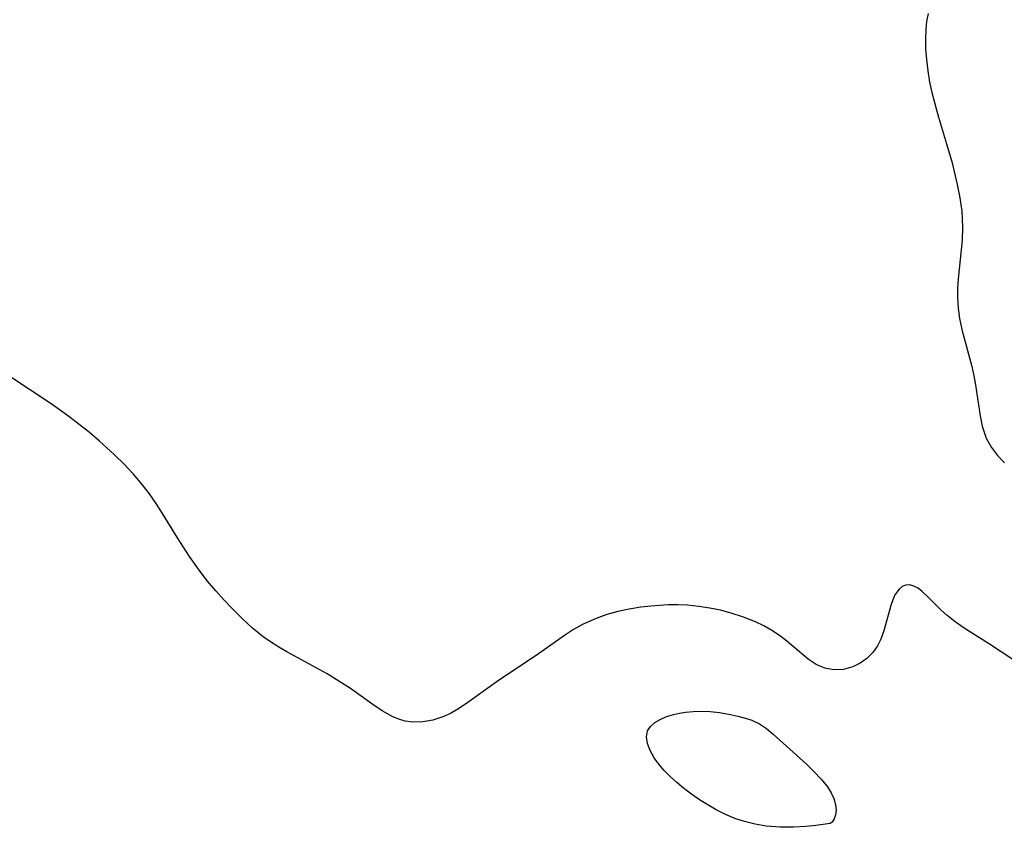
# Model space of a CAD drawing. Header units: inches. Extents: x 1073367 to 1082519, y 1569854 to 1574957.
# Tile 505 of 565: x 1080535 to 1080673, y 1573159 to 1573272. Entities that reach past the tile are written whole.
import ezdxf

# ---------------------------------------------------------------- set-up
doc = ezdxf.new("R2010")
doc.units = ezdxf.units.IN
doc.header["$MEASUREMENT"] = 0
doc.layers.add('CGG_CurvaNivelLidar_v1', color=7, linetype='Continuous', lineweight=30, true_color=0x008008)

msp = doc.modelspace()

# ---------------------------------------------------------------- linework, layer by layer
at = {"layer": 'CGG_CurvaNivelLidar_v1'}
for points in [[(1080662.1888, 1573273.2721, 72.5), (1080661.9929, 1573272.1821, 72.5), (1080661.8733, 1573271.0799, 72.5), (1080661.8212, 1573269.6832, 72.5), (1080661.8582, 1573268.2762, 72.5), (1080661.9644, 1573266.8621, 72.5), (1080662.1517, 1573265.2612, 72.5), (1080662.4162, 1573263.6614, 72.5), (1080662.7754, 1573262.0245, 72.5), (1080663.6684, 1573258.7635, 72.5), (1080664.7946, 1573255.0025, 72.5), (1080665.5509, 1573252.3481, 72.5), (1080666.2895, 1573249.3408, 72.5), (1080666.6548, 1573247.46, 72.5), (1080666.9144, 1573245.5816, 72.5), (1080667.0371, 1573243.3598, 72.5), (1080666.9646, 1573241.5506, 72.5), (1080666.4063, 1573236.1283, 72.5), (1080666.329, 1573234.7933, 72.5), (1080666.3186, 1573233.4606, 72.5), (1080666.4014, 1573232.0028, 72.5), (1080666.5875, 1573230.5592, 72.5), (1080666.9515, 1573228.807, 72.5), (1080668.2698, 1573223.9947, 72.5), (1080668.5129, 1573222.9826, 72.5), (1080668.7908, 1573221.5432, 72.5), (1080669.4661, 1573216.9207, 72.5), (1080669.7799, 1573215.4543, 72.5), (1080670.2326, 1573214.0616, 72.5), (1080670.3824, 1573213.7115, 72.5), (1080671.0561, 1573212.4705, 72.5), (1080671.8933, 1573211.3392, 72.5), (1080672.8778, 1573210.3345, 72.5)], [(1080674.2044, 1573182.6956, 72.5), (1080670.6735, 1573185.0399, 72.5), (1080667.2477, 1573187.186, 72.5), (1080665.974, 1573188.0708, 72.5), (1080664.7986, 1573188.9812, 72.5), (1080664.0058, 1573189.6836, 72.5), (1080662.1911, 1573191.5249, 72.5), (1080661.3587, 1573192.316, 72.5), (1080660.7902, 1573192.7574, 72.5), (1080660.2231, 1573193.071, 72.5), (1080659.6421, 1573193.2264, 72.5), (1080659.0772, 1573193.1953, 72.5), (1080658.5895, 1573192.9913, 72.5), (1080658.1456, 1573192.634, 72.5), (1080657.5624, 1573191.8225, 72.5), (1080657.2399, 1573191.1257, 72.5), (1080656.9672, 1573190.3431, 72.5), (1080656.0177, 1573186.8027, 72.5), (1080655.5893, 1573185.6293, 72.5), (1080655.1278, 1573184.7195, 72.5), (1080654.4435, 1573183.7617, 72.5), (1080653.6237, 1573182.9326, 72.5), (1080652.6955, 1573182.2506, 72.5), (1080651.6812, 1573181.7411, 72.5), (1080650.3722, 1573181.3908, 72.5), (1080649.0233, 1573181.3377, 72.5), (1080647.7506, 1573181.5702, 72.5), (1080646.5369, 1573182.0713, 72.5), (1080645.4165, 1573182.8148, 72.5), (1080642.4151, 1573185.3503, 72.5), (1080641.3779, 1573186.1442, 72.5), (1080640.3277, 1573186.8442, 72.5), (1080639.2175, 1573187.484, 72.5), (1080638.0548, 1573188.0582, 72.5), (1080636.3735, 1573188.7374, 72.5), (1080634.6258, 1573189.2974, 72.5), (1080633.1409, 1573189.6795, 72.5), (1080631.6317, 1573189.9893, 72.5), (1080630.0842, 1573190.2266, 72.5), (1080628.5241, 1573190.3795, 72.5), (1080627.201, 1573190.4366, 72.5), (1080625.876, 1573190.4308, 72.5), (1080623.9222, 1573190.3172, 72.5), (1080621.9805, 1573190.0968, 72.5), (1080620.3631, 1573189.8356, 72.5), (1080618.7695, 1573189.4939, 72.5), (1080617.2396, 1573189.0665, 72.5), (1080615.7488, 1573188.5444, 72.5), (1080614.3064, 1573187.9232, 72.5), (1080613.8272, 1573187.6866, 72.5), (1080612.5477, 1573186.9656, 72.5), (1080611.3062, 1573186.1635, 72.5), (1080607.635, 1573183.5645, 72.5), (1080601.8794, 1573179.7048, 72.5), (1080597.4456, 1573176.5291, 72.5), (1080596.362, 1573175.8316, 72.5), (1080595.3154, 1573175.2397, 72.5), (1080594.2512, 1573174.7436, 72.5), (1080592.8696, 1573174.2841, 72.5), (1080591.4719, 1573174.0303, 72.5), (1080590.0785, 1573174.0026, 72.5), (1080588.9977, 1573174.1576, 72.5), (1080588.2583, 1573174.3602, 72.5), (1080587.2641, 1573174.7584, 72.5), (1080585.792, 1573175.5809, 72.5), (1080584.3438, 1573176.5697, 72.5), (1080581.3281, 1573178.7115, 72.5), (1080579.7232, 1573179.7601, 72.5), (1080578.0665, 1573180.7591, 72.5), (1080572.4461, 1573183.8508, 72.5), (1080571.2836, 1573184.5295, 72.5), (1080570.149, 1573185.2479, 72.5), (1080569.1156, 1573185.9758, 72.5), (1080567.6346, 1573187.1711, 72.5), (1080566.2229, 1573188.4608, 72.5), (1080564.8592, 1573189.8152, 72.5), (1080563.6443, 1573191.0917, 72.5), (1080562.4636, 1573192.4048, 72.5), (1080561.3279, 1573193.7602, 72.5), (1080560.2716, 1573195.129, 72.5), (1080558.7919, 1573197.2231, 72.5), (1080557.1139, 1573199.8223, 72.5), (1080555.0133, 1573203.2554, 72.5), (1080554.1198, 1573204.6402, 72.5), (1080553.1823, 1573205.9917, 72.5), (1080552.1903, 1573207.2996, 72.5), (1080550.9517, 1573208.7626, 72.5), (1080549.6395, 1573210.1613, 72.5), (1080548.2671, 1573211.5032, 72.5), (1080546.1955, 1573213.3794, 72.5), (1080544.8021, 1573214.5701, 72.5), (1080543.3748, 1573215.7272, 72.5), (1080541.9131, 1573216.8463, 72.5), (1080539.551, 1573218.5219, 72.5), (1080533.2429, 1573222.7153, 72.5)]]:
    msp.add_polyline3d(points, dxfattribs=at)
msp.add_polyline3d([(1080648.5, 1573159.8318, 72.5), (1080646.4685, 1573159.5157, 72.5), (1080645.0854, 1573159.3723, 72.5), (1080643.3587, 1573159.2733, 72.5), (1080641.4756, 1573159.2783, 72.5), (1080639.5335, 1573159.4356, 72.5), (1080637.9855, 1573159.7001, 72.5), (1080636.5053, 1573160.0738, 72.5), (1080635.1346, 1573160.5299, 72.5), (1080633.7627, 1573161.1135, 72.5), (1080632.5423, 1573161.7421, 72.5), (1080631.3518, 1573162.4161, 72.5), (1080630.1989, 1573163.1345, 72.5), (1080629.0958, 1573163.9005, 72.5), (1080627.9631, 1573164.7752, 72.5), (1080627.0111, 1573165.5719, 72.5), (1080626.1045, 1573166.399, 72.5), (1080625.2586, 1573167.2514, 72.5), (1080624.4938, 1573168.1256, 72.5), (1080623.8372, 1573169.0194, 72.5), (1080623.2765, 1573170.0153, 72.5), (1080622.9092, 1573170.9977, 72.5), (1080622.7722, 1573171.9305, 72.5), (1080622.9216, 1573172.773, 72.5), (1080623.3181, 1573173.3994, 72.5), (1080623.9243, 1573173.9381, 72.5), (1080624.6922, 1573174.398, 72.5), (1080625.584, 1573174.7828, 72.5), (1080626.57, 1573175.0917, 72.5), (1080627.393, 1573175.2776, 72.5), (1080628.2494, 1573175.4132, 72.5), (1080629.2947, 1573175.5078, 72.5), (1080630.3613, 1573175.5336, 72.5), (1080631.6786, 1573175.4769, 72.5), (1080632.9935, 1573175.3386, 72.5), (1080634.2896, 1573175.1317, 72.5), (1080635.5497, 1573174.8627, 72.5), (1080636.7545, 1573174.5316, 72.5), (1080637.538, 1573174.2633, 72.5), (1080638.6087, 1573173.7728, 72.5), (1080639.5621, 1573173.1316, 72.5), (1080640.519, 1573172.3455, 72.5), (1080645.1647, 1573168.1088, 72.5), (1080646.2252, 1573167.0883, 72.5), (1080647.227, 1573166.024, 72.5), (1080648.0982, 1573164.9376, 72.5), (1080648.6203, 1573164.128, 72.5), (1080649.0061, 1573163.3229, 72.5), (1080649.2491, 1573162.4779, 72.5), (1080649.3176, 1573161.6886, 72.5), (1080649.236, 1573161.0108, 72.5), (1080649.0549, 1573160.4584, 72.5), (1080648.7707, 1573159.9962, 72.5)], close=True, dxfattribs=at)

doc.saveas('drawing.dxf')
